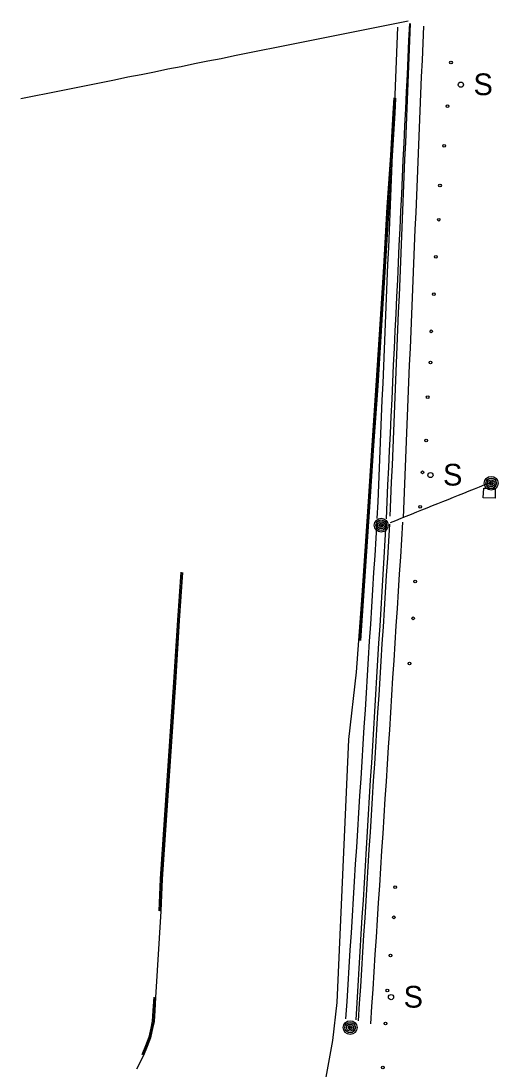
# Model space of a CAD drawing. Extents: x 368532 to 392481, y 10654822 to 10676899.
# Drawn here: x 389946.5 to 390078.1, y 10658007 to 10658296.3 of the extents above; entities that cross this region are included whole.
import ezdxf

# ---------------------------------------------------------------- set-up
doc = ezdxf.new("R2010")
doc.units = 0
for name, color, linetype in [('p_Catenary', 7, 'Continuous'), ('p_road - paved curb', 7, 'Continuous'), ('p_road guard posts', 7, 'Continuous'), ('p_structure sign', 7, 'Continuous'), ('p_structure unidentified', 7, 'Continuous'), ('p_utility general pole', 7, 'Continuous')]:
    doc.layers.add(name, color=color, linetype=linetype)

msp = doc.modelspace()

# ---------------------------------------------------------------- linework, layer by layer
at = {"layer": 'p_Catenary'}
for points in [[(389946.48, 10658274.97), (389950.16, 10658275.71), (389953.85, 10658276.44), (389957.53, 10658277.18), (389961.21, 10658277.92), (389964.9, 10658278.65), (389968.58, 10658279.39), (389972.27, 10658280.13), (389975.95, 10658280.87), (389979.63, 10658281.6), (389983.32, 10658282.34), (389987, 10658283.08), (389990.68, 10658283.81), (389994.37, 10658284.55), (389998.05, 10658285.29), (390001.73, 10658286.02), (390005.42, 10658286.76), (390009.1, 10658287.5), (390012.78, 10658288.23), (390016.47, 10658288.97), (390020.15, 10658289.71), (390023.84, 10658290.44), (390027.52, 10658291.18), (390031.2, 10658291.92), (390034.89, 10658292.65), (390038.57, 10658293.39), (390042.25, 10658294.13), (390045.94, 10658294.86), (390049.62, 10658295.6), (390053.3, 10658296.34)], [(390050.39, 10658294.64), (390050.2, 10658289.96), (390050, 10658285.28), (390049.8, 10658280.6), (390049.61, 10658275.92), (390049.41, 10658271.24), (390049.21, 10658266.57), (390049.02, 10658261.89), (390048.82, 10658257.21), (390048.63, 10658252.53), (390048.43, 10658247.85), (390048.23, 10658243.17), (390048.04, 10658238.49), (390047.84, 10658233.82), (390047.64, 10658229.14), (390047.45, 10658224.46), (390047.25, 10658219.78), (390047.05, 10658215.1), (390046.86, 10658210.42), (390046.66, 10658205.74), (390046.46, 10658201.07), (390046.27, 10658196.39), (390046.07, 10658191.71), (390045.88, 10658187.03), (390045.68, 10658182.35), (390045.48, 10658177.67), (390045.29, 10658172.99), (390045.09, 10658168.32), (390044.89, 10658163.64), (390044.7, 10658158.96)], [(390053.65, 10658295.67), (390053.43, 10658290.95), (390053.21, 10658286.24), (390052.98, 10658281.52), (390052.76, 10658276.8), (390052.54, 10658272.09), (390052.32, 10658267.37), (390052.09, 10658262.65), (390051.87, 10658257.94), (390051.65, 10658253.22), (390051.43, 10658248.5), (390051.2, 10658243.79), (390050.98, 10658239.07), (390050.76, 10658234.35), (390050.54, 10658229.64), (390050.31, 10658224.92), (390050.09, 10658220.2), (390049.87, 10658215.49), (390049.65, 10658210.77), (390049.42, 10658206.05), (390049.2, 10658201.34), (390048.98, 10658196.62), (390048.76, 10658191.9), (390048.53, 10658187.19), (390048.31, 10658182.47), (390048.09, 10658177.75), (390047.87, 10658173.04), (390047.64, 10658168.32), (390047.42, 10658163.6), (390047.2, 10658158.89)], [(390053.87, 10658295.61), (390053.68, 10658290.92), (390053.48, 10658286.23), (390053.29, 10658281.54), (390053.1, 10658276.85), (390052.9, 10658272.16), (390052.71, 10658267.47), (390052.52, 10658262.79), (390052.32, 10658258.1), (390052.13, 10658253.41), (390051.94, 10658248.72), (390051.74, 10658244.03), (390051.55, 10658239.34), (390051.36, 10658234.66), (390051.16, 10658229.97), (390050.97, 10658225.28), (390050.78, 10658220.59), (390050.58, 10658215.9), (390050.39, 10658211.21), (390050.2, 10658206.52), (390050, 10658201.84), (390049.81, 10658197.15), (390049.62, 10658192.46), (390049.42, 10658187.77), (390049.23, 10658183.08), (390049.04, 10658178.39), (390048.84, 10658173.7), (390048.65, 10658169.02), (390048.46, 10658164.33), (390048.26, 10658159.64)], [(390057.51, 10658294.92), (390057.32, 10658290.24), (390057.12, 10658285.56), (390056.93, 10658280.88), (390056.73, 10658276.2), (390056.54, 10658271.52), (390056.34, 10658266.84), (390056.15, 10658262.16), (390055.96, 10658257.48), (390055.76, 10658252.8), (390055.57, 10658248.12), (390055.37, 10658243.44), (390055.18, 10658238.76), (390054.98, 10658234.08), (390054.79, 10658229.4), (390054.6, 10658224.72), (390054.4, 10658220.04), (390054.21, 10658215.36), (390054.01, 10658210.68), (390053.82, 10658206), (390053.62, 10658201.32), (390053.43, 10658196.65), (390053.24, 10658191.97), (390053.04, 10658187.29), (390052.85, 10658182.61), (390052.65, 10658177.93), (390052.46, 10658173.25), (390052.26, 10658168.57), (390052.07, 10658163.89), (390051.88, 10658159.21)], [(390048.44, 10658157.91), (390049.89, 10658158.49), (390051.33, 10658159.07), (390052.78, 10658159.65), (390054.22, 10658160.23), (390055.67, 10658160.81), (390057.11, 10658161.39), (390058.56, 10658161.97), (390060, 10658162.55), (390061.45, 10658163.13), (390062.89, 10658163.71), (390064.33, 10658164.29), (390065.78, 10658164.87), (390067.22, 10658165.45), (390068.67, 10658166.03), (390070.11, 10658166.61), (390071.56, 10658167.19), (390073, 10658167.77), (390074.45, 10658168.35), (390075.89, 10658168.93)], [(390044.65, 10658158.29), (390044.35, 10658153.55), (390044.06, 10658148.81), (390043.76, 10658144.07), (390043.46, 10658139.34), (390043.17, 10658134.6), (390042.87, 10658129.86), (390042.57, 10658125.13), (390042.28, 10658120.39), (390041.98, 10658115.65), (390041.68, 10658110.92), (390041.39, 10658106.18), (390041.09, 10658101.44), (390040.79, 10658096.7), (390040.5, 10658091.97), (390040.2, 10658087.23), (390039.9, 10658082.49), (390039.61, 10658077.76), (390039.31, 10658073.02), (390039.01, 10658068.28), (390038.72, 10658063.55), (390038.42, 10658058.81), (390038.12, 10658054.07), (390037.83, 10658049.33), (390037.53, 10658044.6), (390037.23, 10658039.86), (390036.94, 10658035.12), (390036.64, 10658030.39), (390036.34, 10658025.65), (390036.05, 10658020.91)], [(390051.78, 10658158), (390051.48, 10658153.22), (390051.17, 10658148.45), (390050.86, 10658143.68), (390050.56, 10658138.9), (390050.25, 10658134.13), (390049.94, 10658129.35), (390049.64, 10658124.58), (390049.33, 10658119.8), (390049.02, 10658115.03), (390048.72, 10658110.26), (390048.41, 10658105.48), (390048.11, 10658100.71), (390047.8, 10658095.93), (390047.49, 10658091.16), (390047.19, 10658086.38), (390046.88, 10658081.61), (390046.57, 10658076.84), (390046.27, 10658072.06), (390045.96, 10658067.29), (390045.66, 10658062.51), (390045.35, 10658057.74), (390045.04, 10658052.96), (390044.74, 10658048.19), (390044.43, 10658043.41), (390044.12, 10658038.64), (390043.82, 10658033.87), (390043.51, 10658029.09), (390043.2, 10658024.32), (390042.9, 10658019.54)], [(390047.17, 10658157.74), (390046.89, 10658153.01), (390046.6, 10658148.28), (390046.31, 10658143.55), (390046.02, 10658138.82), (390045.74, 10658134.09), (390045.45, 10658129.36), (390045.16, 10658124.63), (390044.87, 10658119.9), (390044.59, 10658115.17), (390044.3, 10658110.44), (390044.01, 10658105.71), (390043.72, 10658100.98), (390043.44, 10658096.25), (390043.15, 10658091.52), (390042.86, 10658086.79), (390042.57, 10658082.06), (390042.28, 10658077.33), (390042, 10658072.61), (390041.71, 10658067.88), (390041.42, 10658063.15), (390041.13, 10658058.42), (390040.85, 10658053.69), (390040.56, 10658048.96), (390040.27, 10658044.23), (390039.98, 10658039.5), (390039.7, 10658034.77), (390039.41, 10658030.04), (390039.12, 10658025.31), (390038.83, 10658020.58)], [(390048.16, 10658157.48), (390047.86, 10658152.75), (390047.56, 10658148.03), (390047.26, 10658143.3), (390046.96, 10658138.57), (390046.67, 10658133.84), (390046.37, 10658129.12), (390046.07, 10658124.39), (390045.77, 10658119.66), (390045.47, 10658114.93), (390045.17, 10658110.2), (390044.88, 10658105.48), (390044.58, 10658100.75), (390044.28, 10658096.02), (390043.98, 10658091.29), (390043.68, 10658086.57), (390043.39, 10658081.84), (390043.09, 10658077.11), (390042.79, 10658072.38), (390042.49, 10658067.66), (390042.19, 10658062.93), (390041.89, 10658058.2), (390041.6, 10658053.47), (390041.3, 10658048.74), (390041, 10658044.02), (390040.7, 10658039.29), (390040.4, 10658034.56), (390040.11, 10658029.83), (390039.81, 10658025.11), (390039.51, 10658020.38)]]:
    msp.add_lwpolyline(points, dxfattribs=at)
at = {"layer": 'p_road - paved curb'}
for p, q in [((390049.18, 10658270.92), (390049.43, 10658275.08)), ((390049.33, 10658270.91), (390049.58, 10658275.07)), ((390049.68, 10658270.89), (390049.93, 10658275.05)), ((390048.49, 10658259.26), (390049.18, 10658270.92)), ((390048.64, 10658259.25), (390049.33, 10658270.91)), ((390048.99, 10658259.23), (390049.68, 10658270.89)), ((390047.52, 10658244.91), (390048.49, 10658259.26)), ((390047.67, 10658244.9), (390048.64, 10658259.25)), ((390048.02, 10658244.88), (390048.99, 10658259.23)), ((390046.54, 10658228.5), (390047.52, 10658244.91)), ((390046.69, 10658228.49), (390047.67, 10658244.9)), ((390047.04, 10658228.47), (390048.02, 10658244.88)), ((390045.83, 10658216.9), (390046.54, 10658228.5)), ((390045.98, 10658216.89), (390046.69, 10658228.49)), ((390046.33, 10658216.87), (390047.04, 10658228.47)), ((390044.49, 10658195.67), (390045.83, 10658216.9)), ((390044.64, 10658195.66), (390045.98, 10658216.89)), ((390044.99, 10658195.64), (390046.33, 10658216.87)), ((390043.33, 10658179.18), (390044.49, 10658195.67)), ((390043.48, 10658179.17), (390044.64, 10658195.66)), ((390043.83, 10658179.15), (390044.99, 10658195.64)), ((390042.24, 10658162.27), (390043.33, 10658179.18)), ((390042.39, 10658162.26), (390043.48, 10658179.17)), ((390042.74, 10658162.24), (390043.83, 10658179.15)), ((390040.6, 10658137.71), (390042.24, 10658162.27)), ((390040.75, 10658137.7), (390042.39, 10658162.26)), ((390041.1, 10658137.68), (390042.74, 10658162.24)), ((389990.58, 10658144.16), (389989.65, 10658130.91)), ((389990.93, 10658144.13), (389990, 10658130.89)), ((389991.08, 10658144.12), (389990.15, 10658130.88)), ((390039.72, 10658125.34), (390040.6, 10658137.71)), ((390039.87, 10658125.33), (390040.75, 10658137.7)), ((390040.22, 10658125.3), (390041.1, 10658137.68)), ((389989.65, 10658130.91), (389988.6, 10658113.79)), ((389990, 10658130.89), (389988.95, 10658113.77)), ((389990.15, 10658130.88), (389989.1, 10658113.76)), ((390039.05, 10658116.61), (390039.72, 10658125.34)), ((390036.92, 10658098.01), (390039.05, 10658116.61)), ((389988.6, 10658113.79), (389984.92, 10658059.52)), ((389988.95, 10658113.77), (389985.27, 10658059.5)), ((389989.1, 10658113.76), (389985.42, 10658059.49)), ((390033.69, 10658025.39), (390036.92, 10658098.01)), ((389984.92, 10658059.52), (389984.52, 10658050.67)), ((389985.27, 10658059.5), (389984.87, 10658050.66)), ((389985.42, 10658059.49), (389985.02, 10658050.65)), ((389985.02, 10658050.65), (389983.59, 10658026.81)), ((389983.09, 10658026.84), (389982.87, 10658023.22)), ((389983.44, 10658026.82), (389983.22, 10658023.2)), ((389983.59, 10658026.81), (389983.37, 10658023.19)), ((390032.55, 10658014.95), (390033.69, 10658025.39)), ((389982.87, 10658023.22), (389982.69, 10658020.22)), ((389983.22, 10658023.2), (389983.04, 10658020.17)), ((389983.37, 10658023.19), (389983.19, 10658020.15)), ((389982.69, 10658020.22), (389982.28, 10658018.33)), ((389983.04, 10658020.17), (389982.62, 10658018.25)), ((389983.19, 10658020.15), (389982.77, 10658018.22)), ((389982.28, 10658018.33), (389981.73, 10658015.83)), ((389982.62, 10658018.25), (389982.07, 10658015.73)), ((389982.77, 10658018.22), (389982.21, 10658015.69)), ((389980.81, 10658013.46), (389979.85, 10658010.97)), ((389981.14, 10658013.33), (389980.18, 10658010.84)), ((389981.28, 10658013.28), (389980.32, 10658010.79)), ((389981.73, 10658015.83), (389980.81, 10658013.46)), ((389982.07, 10658015.73), (389981.14, 10658013.33)), ((389982.21, 10658015.69), (389981.28, 10658013.28)), ((390030.27, 10658002.76), (390032.55, 10658014.95)), ((389980.32, 10658010.79), (389978.38, 10658006.96))]:
    msp.add_line(p, q, dxfattribs=at)
at = {"layer": 'p_road guard posts'}
for centre in [(390065.11, 10658284.89), (390064.12, 10658272.81), (390063.2, 10658261.89), (390062.08, 10658250.95), (390061.72, 10658241.48), (390060.93, 10658231.25), (390060.37, 10658220.95), (390059.68, 10658210.67), (390059.49, 10658202.07), (390058.68, 10658192.5), (390058.23, 10658180.51), (390057.26, 10658171.74), (390056.63, 10658162.23), (390055.23, 10658141.6), (390054.65, 10658131.45), (390053.67, 10658118.95), (390049.71, 10658057.21), (390049.35, 10658048.91), (390048.42, 10658038.4), (390047.55, 10658028.72), (390047.06, 10658019.63), (390046.32, 10658007.49)]:
    msp.add_circle(centre, 0.375, dxfattribs=at)
at = {"layer": 'p_structure sign'}
for centre in [(390067.85, 10658278.75), (390059.44, 10658170.99), (390048.57, 10658026.89)]:
    msp.add_circle(centre, 0.713, dxfattribs=at)
at = {"layer": 'p_structure unidentified'}
for p, q in [((390073.99, 10658164.71), (390074.14, 10658167.41)), ((390074.14, 10658167.41), (390077.3, 10658167.36)), ((390077.3, 10658167.36), (390077.28, 10658164.63)), ((390077.28, 10658164.63), (390073.99, 10658164.71))]:
    msp.add_line(p, q, dxfattribs=at)
at = {"layer": 'p_utility general pole'}
for centre, radius in [((390076.19, 10658168.73), 1.9), ((390076.19, 10658168.73), 1.44), ((390076.19, 10658168.73), 0.973), ((390076.19, 10658168.73), 0.539), ((390076.19, 10658168.73), 0.192), ((390045.86, 10658157.15), 1.9), ((390045.86, 10658157.15), 1.44), ((390045.86, 10658157.15), 0.973), ((390045.86, 10658157.15), 0.539), ((390045.86, 10658157.15), 0.192), ((390037.29, 10658018.49), 1.9), ((390037.29, 10658018.49), 1.44), ((390037.29, 10658018.49), 0.973), ((390037.29, 10658018.49), 0.539), ((390037.29, 10658018.49), 0.192)]:
    msp.add_circle(centre, radius, dxfattribs=at)

# ---------------------------------------------------------------- texts
at = {"layer": 'p_structure sign'}
for p in [(390071.31, 10658275.85), (390062.9, 10658168.09), (390052.03, 10658023.99)]:
    msp.add_text('S', height=6, dxfattribs=at).set_placement(p)

doc.saveas('drawing.dxf')
